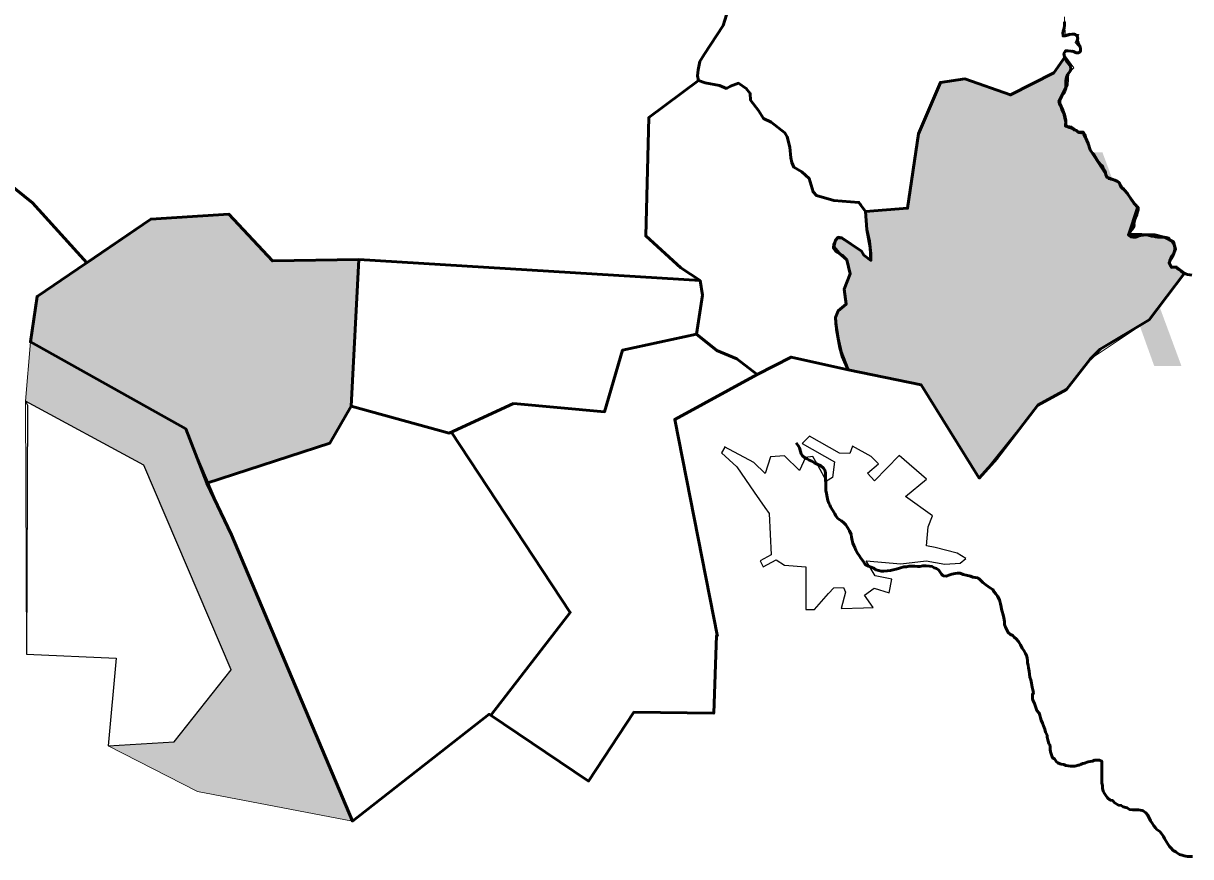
# Model space of a CAD drawing. Extents: x 553962 to 842807, y 8883888 to 9032388.
# Drawn here: x 814699 to 817430, y 9012578 to 9014528 of the extents above; entities that cross this region are included whole.
import ezdxf

# ---------------------------------------------------------------- set-up
doc = ezdxf.new("R2010")
doc.units = 0
doc.header["$LTSCALE"] = 200
for name, color, linetype, lineweight in [('21', 7, 'Continuous', 25), ('24', 7, 'Continuous', 25), ('27', 7, 'Continuous', 13), ('28', 7, 'Continuous', 53), ('29', 7, 'Continuous', 53), ('35', 7, 'Continuous', 13)]:
    doc.layers.add(name, color=color, linetype=linetype, lineweight=lineweight)
doc.layers.add('41', color=7, linetype='Continuous')

msp = doc.modelspace()

# ---------------------------------------------------------------- hatches: boundary and pattern name
at = {"layer": '29'}
for points in [[(817285.3, 9014034.2), (817346.1, 9014032.6), (817369.8, 9014026.7), (817389.4, 9014016.7), (817394.6, 9013999.5), (817387.1, 9013981.4), (817378.9, 9013967.2), (817384.9, 9013956.7), (817396.9, 9013957.4), (817415.6, 9013943.2), (817332.8, 9013834.2), (817218.2, 9013765.1), (817194.7, 9013741.7), (817139.1, 9013671.2), (817072, 9013633.9), (816976.8, 9013509.8), (816935.2, 9013463.5), (816799.4, 9013681.7), (816628.6, 9013716.7), (816614.7, 9013749), (816609, 9013768.6), (816600.9, 9013811.3), (816598.6, 9013839), (816605.5, 9013855.2), (816624, 9013870.2), (816619.3, 9013906), (816633.2, 9013941.7), (816625.1, 9013974), (816614.7, 9013985.6), (816599.8, 9013993.6), (816594, 9014001.7), (816595.1, 9014012.1), (816603.2, 9014026), (816613.6, 9014024.8), (816628.6, 9014015.6), (816659.7, 9013994.8), (816665.5, 9013985.6), (816681.6, 9013972.9), (816681.6, 9013989), (816678.2, 9014017.9), (816672.4, 9014045.6), (816669.1, 9014087.2), (816767.4, 9014094.9), (816792.8, 9014269.6), (816844.5, 9014389.5), (816901.4, 9014397.6), (817008, 9014360.1), (817109.6, 9014411.9), (817135.6, 9014448.8), (817140.2, 9014438.8), (817148.7, 9014427), (817149.7, 9014420.9), (817147.6, 9014415.8), (817140.4, 9014404.7), (817137.7, 9014377.7), (817123.8, 9014349.7), (817123.8, 9014339.9), (817130.7, 9014324.8), (817134.6, 9014314.4), (817137.7, 9014300.8), (817136.7, 9014287.2), (817150.7, 9014284.8), (817167.2, 9014273.3), (817178.2, 9014273.5), (817189.9, 9014246.6), (817194.9, 9014231.5), (817214.8, 9014202.5), (817226.6, 9014186.7), (817233.6, 9014167.6), (817258.3, 9014158.6), (817262.8, 9014155.1), (817266.1, 9014145.5), (817278.4, 9014134.2), (817305.3, 9014096.2)], [(815483.9, 9013975), (815281.6, 9013971.8), (815179.5, 9014081.4), (814997.5, 9014069.6), (814731.1, 9013888.9), (814715.5, 9013782.1), (815079.4, 9013578.5), (815128.5, 9013451.5), (815415.6, 9013545.4), (815466.2, 9013631.7)], [(815468.6, 9012660.7), (815106.6, 9012729.8), (814897.5, 9012837.3), (815051.8, 9012846.5), (815185.3, 9013014.7), (814980.4, 9013494), (814704, 9013643.8), (814715.5, 9013782.1), (815079.4, 9013578.5)]]:
    msp.add_hatch(color=256, dxfattribs=at).paths.add_polyline_path(points)

# ---------------------------------------------------------------- linework, layer by layer
at = {"layer": '21'}
for points in [[(816811.4, 9013461), (816748.1, 9013516.6), (816690.4, 9013457.4), (816673.5, 9013475), (816699.5, 9013496.8), (816682.6, 9013514.4), (816639, 9013538.4), (816632.7, 9013520.8), (816608, 9013521.5), (816538.4, 9013561.6), (816520.8, 9013544.7), (816596.8, 9013501.8), (816591.9, 9013465.2), (816577.8, 9013456), (816558.1, 9013492.6), (816546.1, 9013514.4), (816528.5, 9013511.6), (816514.5, 9013481.4), (816479.3, 9013515.8), (816446.9, 9013513), (816434.2, 9013474.3), (816408.2, 9013499.7), (816339.2, 9013537), (816339.9, 9013535.6)], [(816339.9, 9013535.6), (816332.2, 9013522.9), (816368.1, 9013489.8), (816388.5, 9013460.2), (816408.9, 9013430.7), (816433.5, 9013395.1), (816443.4, 9013380.8), (816448.3, 9013283.6), (816422.3, 9013269.6), (816429.7, 9013255.9), (816460.4, 9013272.5), (816479.3, 9013259.7), (816529.2, 9013255.5), (816529.2, 9013156.3), (816549.6, 9013156.3), (816582.7, 9013193.6), (816594.7, 9013207), (816617.9, 9013207.6), (816622.1, 9013196.4), (816612.3, 9013158.4), (816664.3, 9013159.8), (816686.8, 9013160.5), (816666.4, 9013189.3), (816689.7, 9013206.2), (816724.8, 9013195), (816730.5, 9013227.3), (816691.8, 9013235.1), (816670.7, 9013269.6), (816751.6, 9013263.2), (816810.7, 9013270.3), (816854.3, 9013261.8), (816890.9, 9013264.6), (816903.6, 9013275.2), (816883.2, 9013287.9), (816831.8, 9013301.2), (816812.1, 9013304.7), (816815.6, 9013349.1), (816825.5, 9013375.1), (816762.8, 9013420.8), (816811.4, 9013461)]]:
    msp.add_lwpolyline(points, dxfattribs=at)
at = {"layer": '24', "lineweight": 53}
for points in [[(817134.7, 9014531), (817134.7, 9014523.9), (817134.1, 9014516.2), (817131.5, 9014509.6), (817130.5, 9014504.6), (817131.4, 9014498.4), (817136.5, 9014498.9), (817142.1, 9014500.4), (817147.2, 9014501.9), (817152.3, 9014502.4), (817158.9, 9014502.3), (817164, 9014497.7), (817165.5, 9014492.6), (817163.9, 9014487.5), (817166.4, 9014482.4), (817170.4, 9014475.3), (817172.4, 9014469.1), (817172.4, 9014463), (817167.8, 9014459), (817162.2, 9014459), (817155.6, 9014462.1), (817149.5, 9014462.7), (817142.9, 9014463.2), (817137.3, 9014463.8), (817133.2, 9014457.2), (817134.7, 9014449.5), (817136.6, 9014444.4), (817140.2, 9014438.8), (817144.2, 9014434.2), (817148.7, 9014427), (817149.7, 9014420.9), (817147.6, 9014415.8), (817144.6, 9014411.8), (817141.5, 9014407.7), (817139.4, 9014401.6), (817137.8, 9014393), (817137.8, 9014385.8), (817137.7, 9014380.2), (817137.7, 9014375.1), (817135.1, 9014369), (817133, 9014364), (817129, 9014360.4), (817125.8, 9014354.3), (817123.8, 9014349.7), (817121.7, 9014344.7), (817123.7, 9014337), (817126.7, 9014331.4), (817128.2, 9014325.8)], [(817128.2, 9014325.8), (817131.7, 9014320.2), (817133.7, 9014315), (817135.7, 9014308.9), (817137.2, 9014302.3), (817137.7, 9014295.7), (817137.6, 9014290.1), (817140.6, 9014286), (817146.7, 9014284.4), (817151.3, 9014282.3), (817156.9, 9014278.2), (817163, 9014276.7), (817167.5, 9014272.6), (817173.6, 9014271.5), (817178.2, 9014273.5), (817179.7, 9014268.4), (817183.2, 9014261.8), (817185.2, 9014257.2), (817189.2, 9014248.5), (817192.2, 9014239.8), (817194.2, 9014233.7), (817197.2, 9014228), (817200.2, 9014224), (817203.8, 9014220.4), (817206.3, 9014215.8), (817211.3, 9014208.6), (817214.8, 9014202.5), (817218.9, 9014197.8), (817223.4, 9014193.7), (817225.4, 9014188.6), (817229.4, 9014181.5), (817231.4, 9014173.3), (817233.9, 9014168.7), (817238, 9014165.1), (817244.1, 9014163.1), (817252.2, 9014161), (817257.3, 9014158.4)], [(817257.3, 9014158.4), (817262.3, 9014154.8), (817265.8, 9014149.2), (817267.8, 9014144.6), (817273.4, 9014139.4), (817277.9, 9014133.8), (817282, 9014129.2), (817286, 9014123.1), (817291, 9014114.9), (817297.1, 9014107.2), (817303.1, 9014101), (817306.7, 9014097.4), (817306.6, 9014091.3), (817304.6, 9014084.2), (817303.5, 9014078.1), (817300.4, 9014073), (817298.3, 9014066.4), (817296.8, 9014058.8), (817297.4, 9014054.5), (817296.2, 9014050.2), (817287.4, 9014039.6), (817284.4, 9014034.5), (817284.4, 9014031.9), (817289.9, 9014028.3), (817295.5, 9014027.7), (817301.6, 9014027.7), (817308.3, 9014030.7), (817312.3, 9014031.4), (817319.5, 9014032.2), (817325.6, 9014032.6), (817330.5, 9014032.3), (817338.1, 9014029.9), (817342.9, 9014029.6), (817347.8, 9014028.4), (817353.2, 9014027.2), (817361.1, 9014027.2), (817367.5, 9014027.2), (817372.6, 9014026.6), (817379, 9014024.8), (817381.4, 9014022.1), (817385, 9014018.5), (817388, 9014014.4), (817391, 9014009.8), (817392.5, 9014003.7), (817393, 9013997.6), (817391.4, 9013992.5), (817389.3, 9013987.4), (817386, 9013983.2), (817383.6, 9013977.7), (817380.8, 9013972.2), (817379.9, 9013968.3), (817380.2, 9013965.6), (817383.2, 9013959.2), (817385.1, 9013957.4), (817390.2, 9013957.3), (817396.2, 9013956.8), (817400.8, 9013952.2), (817407.4, 9013947.6), (817411.9, 9013944), (817417.5, 9013941.9), (817422.6, 9013939.8), (817427.7, 9013939.3), (817432.7, 9013938.2)], [(816507.1, 9013546.3), (816512.6, 9013538.6), (816514.6, 9013534), (816517.1, 9013525.8), (816518.6, 9013520.2), (816521.6, 9013515.6), (816526.7, 9013511.5), (816532.3, 9013508.4), (816537.3, 9013505.3), (816543.4, 9013503.3), (816549.5, 9013499.2), (816554.6, 9013496.6), (816564.7, 9013491.9), (816570.8, 9013486.8), (816573.8, 9013482.2), (816575.3, 9013476.1), (816575.2, 9013470), (816575.7, 9013463.3), (816575.7, 9013458.2), (816576.1, 9013453.1), (816576.1, 9013446.5), (816576.6, 9013440.9), (816576.5, 9013434.3), (816578, 9013427.2), (816579.5, 9013419), (816580.9, 9013411.3), (816583.4, 9013405.2), (816585.4, 9013400.6), (816587.4, 9013396), (816593, 9013387.8), (816597, 9013380.2), (816599.5, 9013375.1), (816603.5, 9013369.9), (816607.6, 9013366.8), (816613.2, 9013363.2), (816618.2, 9013359.1), (816623.3, 9013354.5), (816627.3, 9013347.9), (816631.3, 9013340.2), (816635.3, 9013331.5), (816636.3, 9013325.4), (816637.8, 9013317.8), (816639.2, 9013311.6), (816641.8, 9013306), (816643.8, 9013301.4), (816646.8, 9013294.8), (816650.4, 9013287.5), (816653.9, 9013282.2), (816658.2, 9013276.2), (816663.8, 9013268.8), (816668.4, 9013261.7), (816675.8, 9013257.5), (816682.6, 9013255), (816688.2, 9013252.5), (816693.5, 9013249), (816699.9, 9013247.6), (816705.9, 9013245.5), (816711.6, 9013245.5), (816720.2, 9013246.9), (816727.8, 9013247.4), (816733.9, 9013248.9), (816740.6, 9013250.4), (816748.7, 9013252.9), (816758.9, 9013255.8), (816765, 9013255.8)], [(816765, 9013255.8), (816771.6, 9013257.3), (816778.2, 9013257.3), (816784.3, 9013257.2), (816790.4, 9013256.7), (816796, 9013256.6), (816803.2, 9013258.2), (816810.6, 9013258.6), (816818.8, 9013257.1), (816824.8, 9013256.4), (816830.1, 9013253.4), (816835.2, 9013251.8), (816840.7, 9013247.7), (816843.8, 9013243.1), (816846.8, 9013239), (816850.8, 9013234.9), (816857.9, 9013234.3), (816866.1, 9013236.8), (816871.2, 9013238.8), (816878.8, 9013240.3), (816884.4, 9013240.8), (816890.5, 9013240.7), (816897.6, 9013238.2), (816904.7, 9013236.1), (816914.4, 9013234), (816920, 9013231.9), (816925.6, 9013231.3), (816931.7, 9013229.8), (816936.7, 9013226.2), (816943.3, 9013219.5), (816950.4, 9013213.9), (816956.4, 9013209.8), (816961.5, 9013206.2), (816966.6, 9013203.1), (816969.1, 9013198), (816974.1, 9013192.8), (816978.2, 9013187.2)], [(816978.2, 9013187.2), (816982.2, 9013179), (816984.6, 9013169.3), (816986.1, 9013162.2), (816987.6, 9013157.1), (816989.1, 9013151), (816991.1, 9013143.3), (816992.6, 9013136.7), (816994, 9013128), (816994.5, 9013120.9), (816996.5, 9013114.8), (816999, 9013109.7), (817003, 9013102.5), (817008.1, 9013097.4), (817013.6, 9013094.8), (817017.2, 9013091.2), (817021.7, 9013087.1), (817026.8, 9013080.9), (817031.8, 9013073.3), (817035.8, 9013065.6), (817039.3, 9013060), (817043.3, 9013053.3), (817045.9, 9013048.7), (817047.3, 9013043.1), (817047.8, 9013036), (817047.8, 9013030.9), (817049.3, 9013025.8), (817050.7, 9013019.7), (817052.2, 9013011.5), (817052.7, 9013004.4), (817053.6, 9012997.7), (817055.6, 9012991.6), (817057.1, 9012983.5), (817059.1, 9012974.3), (817060.6, 9012968.2), (817062, 9012961.5), (817059.4, 9012956.2), (817059.4, 9012947.9), (817060.2, 9012943.7), (817064.4, 9012936.1), (817067.7, 9012926.9), (817070.2, 9012919.4), (817074.4, 9012914.4), (817075.4, 9012913.6), (817076.9, 9012908.5), (817078.4, 9012902.8), (817079.9, 9012897.2), (817083.4, 9012890.1), (817085.4, 9012883.9), (817088.9, 9012875.8), (817090.4, 9012868.6), (817093.9, 9012862), (817093.7, 9012857.4), (817096.2, 9012848.2), (817097.8, 9012842.4), (817100.3, 9012839), (817101.3, 9012834.4), (817101.3, 9012828.3), (817101.8, 9012822.7), (817104.3, 9012816.1), (817106.8, 9012808.9), (817111.3, 9012806.3), (817116.2, 9012799.7), (817118.8, 9012797.2), (817126.3, 9012793.8)], [(817126.3, 9012793.8), (817133, 9012793), (817138, 9012791.3), (817148.8, 9012789.6), (817158.9, 9012789.6), (817167.2, 9012792.1), (817169.8, 9012792.1), (817172.3, 9012793), (817177.3, 9012795.5), (817181.5, 9012796.3), (817189.6, 9012799.2), (817194.7, 9012800.2), (817200.3, 9012801.2), (817204.9, 9012803.2), (817210.5, 9012803.2), (817216.1, 9012803.6), (817221.7, 9012801.1), (817222.1, 9012795.5), (817222.1, 9012789.8), (817222.1, 9012784.2), (817222, 9012778.6), (817222, 9012770.5), (817221.9, 9012760.8), (817221.9, 9012755.7), (817222.3, 9012750.6), (817223.3, 9012743.5), (817223.8, 9012737.9), (817225.2, 9012731.2), (817228.3, 9012725.1), (817231.3, 9012720.5), (817235.3, 9012715.4), (817241.7, 9012710.1), (817247.5, 9012708.7), (817250.9, 9012704.2), (817260.9, 9012698.4), (817266.8, 9012697.5), (817271.8, 9012694.2)], [(817271.8, 9012694.2), (817281, 9012691.7), (817286.8, 9012688.3), (817293.5, 9012687.5), (817298.5, 9012687.5), (817307.7, 9012687.5), (817316.1, 9012685.8), (817319, 9012684.8), (817324.6, 9012680.2), (817328.6, 9012675.6), (817333.1, 9012666.9), (817335.7, 9012661.8), (817339.7, 9012655.6), (817343.7, 9012650), (817347.2, 9012645.4), (817350.8, 9012640.8), (817357.9, 9012636.2), (817362.9, 9012629.5), (817366.4, 9012624.9), (817368.9, 9012620.3), (817373.5, 9012612.1), (817377.5, 9012606), (817380.5, 9012601.4), (817384, 9012597.3), (817389.1, 9012592.2), (817394.7, 9012588.6), (817399.2, 9012585.5), (817403.3, 9012583), (817409.9, 9012580.8), (817414.9, 9012579.3), (817422.1, 9012578.2), (817427.1, 9012577.7), (817433.7, 9012577.6)]]:
    msp.add_lwpolyline(points, dxfattribs=at)
at = {"layer": '27'}
msp.add_lwpolyline([(817134.8, 9014542.9), (817136.4, 9014501.4), (817146.4, 9014504.7), (817168, 9014501.4), (817159.7, 9014483.1), (817174.6, 9014466.5), (817161.3, 9014456.5), (817153, 9014464.8), (817131.4, 9014458.2), (817156.3, 9014423.3), (817144.7, 9014411.6), (817143.1, 9014383.4), (817124.8, 9014343.5), (817138.1, 9014285.3), (817184.6, 9014268.7), (817194.5, 9014228.8), (817237.7, 9014162.4), (817259.3, 9014157.4), (817266, 9014145.7), (817305.8, 9014097.5), (817285.3, 9014034.2), (817346.1, 9014032.6), (817389.4, 9014016.7), (817394.6, 9013999.5), (817378.9, 9013967.2), (817384.9, 9013956.7), (817396.9, 9013957.4), (817415.6, 9013943.2), (817332.8, 9013834.2), (817194.7, 9013741.7), (817139.1, 9013671.2), (817072, 9013633.9), (816935.2, 9013463.5), (816799.4, 9013681.7), (816495.4, 9013746.9), (816223, 9013600.7), (816323.1, 9013093.1), (816313.9, 9012913.3), (816127.3, 9012915.7), (816021.4, 9012754.3), (815788.8, 9012911), (815468.6, 9012660.7), (815106.6, 9012729.8), (814897.5, 9012837.3), (814915.9, 9013042.4), (814706.3, 9013051.6), (814704, 9013643.8), (814715.5, 9013782.1), (814731.1, 9013888.9), (814847.2, 9013967.7), (814783.7, 9014037.6), (814720.2, 9014107.6), (813917.9, 9014756.2)], dxfattribs=at)
at = {"layer": '28'}
for points in [[(813905.3, 9014887.7), (813900.9, 9014876), (813898, 9014865.8), (813898, 9014859.2), (813912.6, 9014841.6), (813938.9, 9014820.5), (813943.3, 9014813.9), (813946.9, 9014808), (813944.7, 9014797.1), (813944.7, 9014791.2), (813941.8, 9014776.6), (813930.9, 9014764.2), (813925, 9014758.3), (813917.9, 9014756.2), (814720.2, 9014107.6), (814847.2, 9013967.7)], [(816278.1, 9014394.1), (816276.4, 9014405.1), (816277.3, 9014418.6), (816281.5, 9014438.8), (816291.6, 9014454.8), (816336.2, 9014523), (816343.8, 9014547.4)], [(816281.9, 9013925.6), (816237, 9013955.9), (816154.8, 9014030.2), (816162.1, 9014307.3), (816278.1, 9014394.1)], [(814847.2, 9013967.7), (814997.5, 9014069.6), (815179.5, 9014081.4), (815281.6, 9013971.8), (815483.9, 9013975), (816281.9, 9013925.6)]]:
    msp.add_lwpolyline(points, dxfattribs=at)
at = {"layer": '29'}
for p, q in [((816154.8, 9014030.2), (816162.1, 9014307.3)), ((815483.9, 9013975), (816281.9, 9013925.6))]:
    msp.add_line(p, q, dxfattribs=at)
at = {"layer": '29', "lineweight": 25}
for points in [[(816343.8, 9014547.4), (816336.2, 9014523), (816291.6, 9014454.8), (816281.5, 9014438.8), (816277.3, 9014418.6), (816276.4, 9014405.1), (816278.1, 9014394.1), (816294.1, 9014388.2)], [(817135.6, 9014448.8), (817132.6, 9014457), (817139.2, 9014462.1), (817145.7, 9014462.1), (817156.3, 9014462.6), (817163.8, 9014458.5), (817169.8, 9014459.5), (817173.9, 9014464.6), (817171.8, 9014471.6), (817168.3, 9014477.6), (817163.8, 9014485.2), (817164.3, 9014490.7), (817165.3, 9014498.8), (817156.8, 9014503.8), (817145.7, 9014502.3), (817138.2, 9014499.3), (817132.1, 9014499.3), (817130.6, 9014504.8), (817135.6, 9014516.7), (817135.6, 9014533.8)], [(816901.4, 9014397.6), (817008, 9014360.1), (817109.6, 9014411.9), (817135.6, 9014448.8)], [(816294.1, 9014388.2), (816327.8, 9014382.3), (816343.8, 9014375.6), (816353, 9014380.7), (816371.6, 9014387.4), (816390.1, 9014375.6), (816399.3, 9014363.8), (816400.2, 9014347.8), (816418.7, 9014324.2)], [(816655, 9014107), (816656.5, 9014106.6), (816669.1, 9014087.2), (816767.4, 9014094.9), (816792.8, 9014269.6), (816844.5, 9014389.5), (816901.4, 9014397.6)], [(816418.7, 9014324.2), (816431.3, 9014304.8), (816438.7, 9014301)], [(816438.7, 9014301), (816448.5, 9014296.4), (816450.4, 9014294.9)], [(816450.4, 9014294.9), (816450.7, 9014294.7), (816468.7, 9014280.9), (816473.6, 9014276.8)], [(816473.6, 9014276.8), (816480.1, 9014271.7), (816481.2, 9014269.8)], [(816481.2, 9014269.8), (816486.4, 9014262.4), (816490.6, 9014244.7), (816491.1, 9014240.3)], [(816491.1, 9014240.3), (816491.7, 9014237.9), (816494.2, 9014217), (816497.2, 9014201.8)], [(816497.2, 9014201.8), (816501.1, 9014191.1), (816520, 9014180.6), (816537.1, 9014164.5), (816546.6, 9014133.2), (816547.9, 9014131.7)], [(816547.9, 9014131.7), (816556.3, 9014125.1), (816571.1, 9014120), (816595, 9014113.3)], [(816595, 9014113.3), (816640.5, 9014110.8), (816646.1, 9014109.3)], [(816646.1, 9014109.3), (816653.7, 9014108.7), (816655, 9014107)]]:
    msp.add_lwpolyline(points, dxfattribs=at)
at = {"layer": '29'}
for points in [[(817285.3, 9014034.2), (817346.1, 9014032.6), (817369.8, 9014026.7), (817389.4, 9014016.7), (817394.6, 9013999.5), (817387.1, 9013981.4), (817378.9, 9013967.2), (817384.9, 9013956.7), (817396.9, 9013957.4), (817415.6, 9013943.2), (817332.8, 9013834.2), (817218.2, 9013765.1), (817194.7, 9013741.7), (817139.1, 9013671.2), (817072, 9013633.9), (816976.8, 9013509.8), (816935.2, 9013463.5), (816799.4, 9013681.7), (816628.6, 9013716.7), (816614.7, 9013749), (816609, 9013768.6), (816600.9, 9013811.3), (816598.6, 9013839), (816605.5, 9013855.2), (816624, 9013870.2), (816619.3, 9013906), (816633.2, 9013941.7), (816625.1, 9013974), (816614.7, 9013985.6), (816599.8, 9013993.6), (816594, 9014001.7), (816595.1, 9014012.1), (816603.2, 9014026), (816613.6, 9014024.8), (816628.6, 9014015.6), (816659.7, 9013994.8), (816665.5, 9013985.6), (816681.6, 9013972.9), (816681.6, 9013989), (816678.2, 9014017.9), (816672.4, 9014045.6), (816669.1, 9014087.2), (816767.4, 9014094.9), (816792.8, 9014269.6), (816844.5, 9014389.5), (816901.4, 9014397.6), (817008, 9014360.1), (817109.6, 9014411.9), (817135.6, 9014448.8), (817140.2, 9014438.8), (817148.7, 9014427), (817149.7, 9014420.9), (817147.6, 9014415.8), (817140.4, 9014404.7), (817137.7, 9014377.7), (817123.8, 9014349.7), (817123.8, 9014339.9), (817130.7, 9014324.8), (817134.6, 9014314.4), (817137.7, 9014300.8), (817136.7, 9014287.2), (817150.7, 9014284.8), (817167.2, 9014273.3), (817178.2, 9014273.5), (817189.9, 9014246.6), (817194.9, 9014231.5), (817214.8, 9014202.5), (817226.6, 9014186.7), (817233.6, 9014167.6), (817258.3, 9014158.6), (817262.8, 9014155.1), (817266.1, 9014145.5), (817278.4, 9014134.2), (817305.3, 9014096.2)], [(815483.9, 9013975), (815281.6, 9013971.8), (815179.5, 9014081.4), (814997.5, 9014069.6), (814731.1, 9013888.9), (814715.5, 9013782.1), (815079.4, 9013578.5), (815128.5, 9013451.5), (815415.6, 9013545.4), (815466.2, 9013631.7)]]:
    msp.add_lwpolyline(points, close=True, dxfattribs=at)
for points in [[(816162.1, 9014307.3), (816278.1, 9014394.1), (816294.1, 9014388.2), (816327.8, 9014382.3), (816343.8, 9014375.6), (816353, 9014380.7), (816371.6, 9014387.4), (816390.1, 9014375.6), (816399.3, 9014363.8), (816400.2, 9014347.8), (816418.7, 9014324.2), (816430.6, 9014304.8), (816448.5, 9014296.4), (816480.1, 9014271.7), (816485.9, 9014262.2), (816491.7, 9014237.9), (816494.6, 9014213.2), (816497.1, 9014201.9), (816501.1, 9014191.1), (816520, 9014180.6), (816537.1, 9014164.5), (816546.6, 9014133.2), (816554.2, 9014124.7), (816595, 9014113.3), (816653.7, 9014108.7), (816669.1, 9014087.2), (816672.4, 9014045.6), (816679.9, 9014003.5), (816681.6, 9013972.9), (816665.5, 9013985.6), (816659.7, 9013994.8), (816613.7, 9014025.5), (816605.4, 9014027), (816598.7, 9014020.3), (816594.9, 9014005.1), (816607.2, 9013989.6), (816625.1, 9013974), (816633.2, 9013941.7), (816619.3, 9013906), (816624, 9013870.2), (816605.5, 9013855.2), (816598.6, 9013839), (816599.8, 9013825.2), (816604.9, 9013790), (816611.8, 9013758.8), (816628.6, 9013716.7), (816495.4, 9013746.9), (816415.9, 9013706.3)], [(816273.6, 9013800.2), (816287.6, 9013891.8), (816281.9, 9013925.6), (816237, 9013955.9), (816154.8, 9014030.2)], [(815845.4, 9013638.4), (815695, 9013568.8), (815466.2, 9013631.7), (815483.9, 9013975)], [(816281.9, 9013925.6), (816287.6, 9013891.8), (816273.6, 9013800.2), (816100.2, 9013762.6), (816058.5, 9013618.9), (815845.4, 9013638.4)], [(816273.6, 9013800.2), (816100.2, 9013762.6), (816058.5, 9013618.9), (815845.4, 9013638.4)], [(816415.9, 9013706.3), (816367.8, 9013742.7), (816320.9, 9013762.2), (816273.6, 9013800.2)], [(816415.9, 9013706.3), (816367.8, 9013742.7), (816320.9, 9013762.2), (816273.6, 9013800.2)], [(816323.1, 9013093.1), (816223, 9013600.7), (816415.9, 9013706.3)], [(815466.2, 9013631.7), (815415.6, 9013545.4), (815128.5, 9013451.5)], [(815845.4, 9013638.4), (815695, 9013568.8), (815466.2, 9013631.7)], [(815793.5, 9012909.4), (815978.4, 9013149.2), (815699.9, 9013571.7)], [(815128.5, 9013451.5), (815186.1, 9013330.5), (815468.6, 9012660.7), (815788.8, 9012911), (816021.4, 9012754.3), (816127.3, 9012915.7), (816313.9, 9012913.3), (816320.8, 9013095.4), (816323.1, 9013093.1)]]:
    msp.add_lwpolyline(points, dxfattribs=at)
at = {"layer": '29', "lineweight": 13}
msp.add_lwpolyline([(815468.6, 9012660.7), (815106.6, 9012729.8), (814897.5, 9012837.3), (815051.8, 9012846.5), (815185.3, 9013014.7), (814980.4, 9013494), (814704, 9013643.8), (814715.5, 9013782.1), (815079.4, 9013578.5)], close=True, dxfattribs=at)
at = {"layer": '29', "lineweight": 25}
msp.add_lwpolyline([(814708.6, 9013634.6), (814706.3, 9013051.6), (814915.9, 9013042.4), (814897.5, 9012837.3), (815051.8, 9012846.5), (815185.3, 9013014.7), (814980.4, 9013494), (814704, 9013643.8)], close=True, dxfattribs=at)
at = {"layer": '35'}
msp.add_lwpolyline([(817134.8, 9014542.9), (817136.4, 9014501.4), (817146.4, 9014504.7), (817168, 9014501.4), (817159.7, 9014483.1), (817174.6, 9014466.5), (817161.3, 9014456.5), (817153, 9014464.8), (817131.4, 9014458.2), (817156.3, 9014423.3), (817144.7, 9014411.6), (817143.1, 9014383.4), (817124.8, 9014343.5), (817138.1, 9014285.3), (817184.6, 9014268.7), (817194.5, 9014228.8), (817237.7, 9014162.4), (817259.3, 9014157.4), (817266, 9014145.7), (817305.8, 9014097.5), (817285.3, 9014034.2), (817346.1, 9014032.6), (817389.4, 9014016.7), (817394.6, 9013999.5), (817378.9, 9013967.2), (817384.9, 9013956.7), (817396.9, 9013957.4), (817415.6, 9013943.2), (817332.8, 9013834.2), (817194.7, 9013741.7), (817139.1, 9013671.2), (817072, 9013633.9), (816935.2, 9013463.5), (816799.4, 9013681.7), (816495.4, 9013746.9), (816223, 9013600.7), (816323.1, 9013093.1), (816313.9, 9012913.3), (816127.3, 9012915.7), (816021.4, 9012754.3), (815788.8, 9012911), (815468.6, 9012660.7), (815106.6, 9012729.8), (814897.5, 9012837.3), (814915.9, 9013042.4), (814706.3, 9013051.6), (814704, 9013643.8), (814715.5, 9013782.1), (814731.1, 9013888.9), (814847.2, 9013967.7), (814783.7, 9014037.6), (814720.2, 9014107.6), (813917.9, 9014756.2)], dxfattribs=at)

# ---------------------------------------------------------------- texts
at = {"layer": '41'}
msp.add_text('Arapiraca', height=500, dxfattribs=at).set_placement((816963.5, 9013726))

doc.saveas('drawing.dxf')
